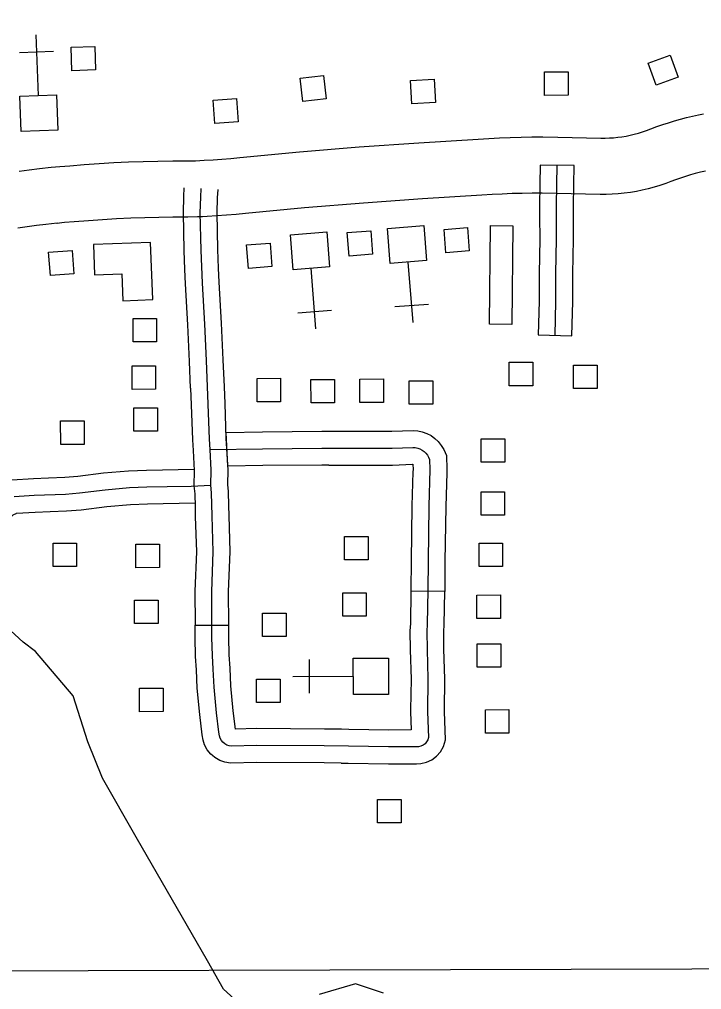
# Model space of a CAD drawing. Extents: x -19 to 366, y -4 to 359.
# Drawn here: x 140.733 to 141.307, y 202.033 to 202.848 of the extents above; entities that cross this region are included whole.
import ezdxf

# ---------------------------------------------------------------- set-up
doc = ezdxf.new("R2010")
doc.units = 0
for name, color, linetype in [('10', 7, 'Continuous'), ('21', 7, 'Continuous'), ('60', 7, 'Continuous'), ('R_Axis Annot', 7, 'Continuous'), ('R_Contour Annot', 7, 'Continuous'), ('R_ROW', 7, 'Continuous'), ('R_Temp Easement', 7, 'Continuous'), ('Sheet Fence', 7, 'Continuous')]:
    doc.layers.add(name, color=color, linetype=linetype)

msp = doc.modelspace()

# ---------------------------------------------------------------- linework, layer by layer
at = {"layer": '10'}
msp.add_lwpolyline([(140.84349, 202.66092), (140.79542, 202.65898), (140.79645, 202.63362), (140.81919, 202.63454), (140.82011, 202.61183), (140.84543, 202.61285)], close=True, dxfattribs=at)
at = {"layer": '21'}
for points in [[(140.79646, 202.82557), (140.79708, 202.80586), (140.77732, 202.80524), (140.7767, 202.82494)], [(141.28024, 202.81828), (141.28698, 202.79975), (141.2684, 202.79299), (141.26166, 202.81152)], [(141.1747, 202.78452), (141.17467, 202.80423), (141.19444, 202.80426), (141.19447, 202.78454)], [(140.98879, 202.80118), (140.99099, 202.78159), (140.97134, 202.77938), (140.96914, 202.79897)], [(141.08181, 202.79821), (141.08293, 202.77853), (141.06319, 202.77741), (141.06207, 202.79709)], [(140.91568, 202.78191), (140.91722, 202.76226), (140.89751, 202.76072), (140.89597, 202.78037)], [(141.0917, 202.6521), (141.09016, 202.67176), (141.10987, 202.6733), (141.11141, 202.65365)], [(141.1292, 202.67503), (141.14814, 202.67483), (141.14726, 202.59197), (141.12832, 202.59218)], [(141.01035, 202.64944), (141.00881, 202.66909), (141.02853, 202.67063), (141.03006, 202.65098)], [(140.92569, 202.63905), (140.92415, 202.6587), (140.94386, 202.66024), (140.9454, 202.64059)], [(140.75926, 202.63294), (140.75773, 202.6526), (140.77744, 202.65414), (140.77898, 202.63449)], [(140.82876, 202.57727), (140.82873, 202.59699), (140.8485, 202.59701), (140.84853, 202.5773)], [(141.14495, 202.54034), (141.14492, 202.56006), (141.16469, 202.56008), (141.16472, 202.54037)], [(141.19908, 202.53797), (141.19906, 202.55768), (141.21883, 202.55771), (141.21886, 202.538)], [(140.82795, 202.53732), (140.82792, 202.55703), (140.84769, 202.55706), (140.84772, 202.53734)], [(140.93299, 202.52686), (140.93296, 202.54657), (140.95273, 202.5466), (140.95276, 202.52688)], [(140.97833, 202.52594), (140.9783, 202.54565), (140.99807, 202.54568), (140.9981, 202.52596)], [(141.01941, 202.52631), (141.01939, 202.54602), (141.03916, 202.54605), (141.03919, 202.52634)], [(141.06092, 202.52478), (141.0609, 202.5445), (141.08067, 202.54452), (141.08069, 202.52481)], [(140.82939, 202.50216), (140.82936, 202.52187), (140.84914, 202.5219), (140.84916, 202.50219)], [(140.76788, 202.49104), (140.76786, 202.51075), (140.78763, 202.51078), (140.78765, 202.49106)], [(141.12144, 202.47611), (141.12142, 202.49583), (141.14119, 202.49585), (141.14121, 202.47614)], [(141.12132, 202.4314), (141.12129, 202.45111), (141.14106, 202.45114), (141.14109, 202.43143)], [(141.00651, 202.39397), (141.00649, 202.41369), (141.02626, 202.41371), (141.02629, 202.394)], [(140.76149, 202.38829), (140.76146, 202.408), (140.78123, 202.40803), (140.78126, 202.38831)], [(140.83107, 202.38739), (140.83104, 202.4071), (140.85082, 202.40713), (140.85084, 202.38741)], [(141.11967, 202.38836), (141.11965, 202.40807), (141.13942, 202.4081), (141.13945, 202.38838)], [(141.00501, 202.34657), (141.00498, 202.36629), (141.02475, 202.36631), (141.02478, 202.3466)], [(141.11784, 202.34468), (141.11781, 202.3644), (141.13758, 202.36442), (141.13761, 202.34471)], [(140.82997, 202.34045), (140.82995, 202.36017), (140.84972, 202.36019), (140.84974, 202.34048)], [(140.93758, 202.32941), (140.93755, 202.34912), (140.95732, 202.34915), (140.95735, 202.32943)], [(141.11805, 202.30364), (141.11803, 202.32336), (141.1378, 202.32338), (141.13782, 202.30367)], [(140.93257, 202.27401), (140.93255, 202.29372), (140.95232, 202.29375), (140.95234, 202.27404)], [(140.83427, 202.26631), (140.83425, 202.28602), (140.85402, 202.28605), (140.85404, 202.26634)], [(141.12499, 202.24828), (141.12497, 202.26799), (141.14474, 202.26802), (141.14476, 202.24831)], [(141.03436, 202.17274), (141.03434, 202.19245), (141.05411, 202.19248), (141.05414, 202.17276)]]:
    msp.add_lwpolyline(points, close=True, dxfattribs=at)
at = {"layer": '60'}
for p, q in [((140.74702, 202.83527), (140.74901, 202.78432)), ((140.73338, 202.82053), (140.76177, 202.82163)), ((141.06409, 202.59351), (141.06011, 202.64435)), ((140.98251, 202.58824), (140.97854, 202.63908)), ((141.07714, 202.60878), (141.04882, 202.60657)), ((140.99557, 202.60351), (140.96724, 202.60129)), ((140.97714, 202.28183), (140.9771, 202.31024)), ((140.96292, 202.29602), (141.01391, 202.29609))]:
    msp.add_line(p, q, dxfattribs=at)
for points in [[(140.73479, 202.75419), (140.73364, 202.78372), (140.76427, 202.78491), (140.76542, 202.75538)], [(141.07314, 202.67502), (141.07545, 202.64555), (141.04489, 202.64316), (141.04258, 202.67262)], [(140.99156, 202.66974), (140.99387, 202.64028), (140.96331, 202.63789), (140.961, 202.66735)], [(141.04349, 202.28074), (141.01393, 202.28071), (141.01389, 202.31136), (141.04345, 202.3114)]]:
    msp.add_lwpolyline(points, close=True, dxfattribs=at)
at = {"layer": 'R_Axis Annot'}
msp.add_lwpolyline([(140.38501, 202.04758), (141.39984, 202.05033)], dxfattribs=at)
at = {"layer": 'R_Contour Annot'}
for p, q in [((141.18477, 202.70197), (141.18477, 202.70197)), ((140.88706, 202.68245), (140.88707, 202.68245)), ((140.76464, 202.67689), (140.76492, 202.67692))]:
    msp.add_line(p, q, dxfattribs=at)
for points in [[(141.18574, 202.74931), (141.22199, 202.74857), (141.22569, 202.74856), (141.22922, 202.74867), (141.23276, 202.74889), (141.23628, 202.74924), (141.23977, 202.7497), (141.24325, 202.75029), (141.24672, 202.75099), (141.25015, 202.7518), (141.25355, 202.75273), (141.25693, 202.75378), (141.26027, 202.75494), (141.26414, 202.75643), (141.26909, 202.75822), (141.27402, 202.75991), (141.27898, 202.76151), (141.284, 202.76303), (141.28905, 202.76445), (141.29409, 202.76576), (141.29918, 202.767), (141.30413, 202.76809), (141.30841, 202.76903)], [(140.88487, 202.72975), (140.88857, 202.72992), (140.896, 202.73036), (140.90346, 202.73091), (140.91089, 202.73156), (140.91856, 202.73233), (140.96861, 202.737), (141.01877, 202.74113), (141.06896, 202.74472), (141.11896, 202.74775), (141.12776, 202.74835), (141.1368, 202.74884), (141.14588, 202.74921), (141.15494, 202.74945), (141.16401, 202.74957), (141.17315, 202.74957), (141.18574, 202.74931)], [(140.75999, 202.72401), (140.76717, 202.72468), (140.77554, 202.72534), (140.78772, 202.72634), (140.8001, 202.7272), (140.81245, 202.72792), (140.82484, 202.72849), (140.83724, 202.72892), (140.84963, 202.72921), (140.86203, 202.72935), (140.87388, 202.72934), (140.88111, 202.72957), (140.88487, 202.72975)], [(140.73299, 202.7208), (140.7415, 202.72195), (140.75009, 202.72298), (140.75999, 202.72401)], [(141.30988, 202.72087), (141.30565, 202.71985), (141.30144, 202.71874), (141.29724, 202.71757), (141.29309, 202.71631), (141.28896, 202.71498), (141.28483, 202.71357), (141.28074, 202.71208), (141.27656, 202.71047), (141.2717, 202.70879), (141.26681, 202.70727), (141.26185, 202.70591), (141.25687, 202.70473), (141.25186, 202.70372), (141.2468, 202.70287), (141.24171, 202.7022), (141.23659, 202.70169), (141.23148, 202.70137), (141.22635, 202.70121), (141.22142, 202.70122), (141.18477, 202.70197)], [(141.18477, 202.70197), (141.17266, 202.70222), (141.16432, 202.70222), (141.15588, 202.70211), (141.14747, 202.70189), (141.13904, 202.70154), (141.13064, 202.70109), (141.12199, 202.7005), (141.07208, 202.69747), (141.0224, 202.69392), (140.97275, 202.68983), (140.92313, 202.68521), (140.91532, 202.68442), (140.90725, 202.68372), (140.89916, 202.68312), (140.89108, 202.68264), (140.88706, 202.68245)], [(140.88707, 202.68245), (140.88298, 202.68226), (140.87464, 202.68199), (140.86228, 202.682), (140.85044, 202.68186), (140.8386, 202.68159), (140.82676, 202.68118), (140.81493, 202.68063), (140.80312, 202.67995), (140.7913, 202.67912), (140.77933, 202.67814), (140.77121, 202.6775), (140.76464, 202.67689)], [(140.76492, 202.67692), (140.75537, 202.67592), (140.74748, 202.67497), (140.73962, 202.67392), (140.73175, 202.67275)]]:
    msp.add_lwpolyline(points, dxfattribs=at)
at = {"layer": 'R_ROW'}
for p, q in [((141.19946, 202.72544), (141.17105, 202.72584)), ((141.16931, 202.58309), (141.19771, 202.58234)), ((140.90842, 202.47276), (140.90696, 202.50115)), ((141.09073, 202.36725), (141.06232, 202.36774)), ((140.88083, 202.33895), (140.90924, 202.33909))]:
    msp.add_line(p, q, dxfattribs=at)
for points in [[(141.17105, 202.72584), (141.17082, 202.70987), (141.17047, 202.6914), (141.17052, 202.68262)], [(141.18351, 202.58271), (141.18427, 202.61122), (141.18422, 202.63466), (141.18482, 202.66357), (141.18468, 202.69131), (141.18503, 202.70964), (141.18526, 202.72564)], [(141.19893, 202.68277), (141.19888, 202.69121), (141.19923, 202.7094), (141.19946, 202.72544)], [(140.87231, 202.63819), (140.87169, 202.65394), (140.87102, 202.68587), (140.87145, 202.69953), (140.87178, 202.70676)], [(140.89342, 202.48674), (140.89294, 202.49543), (140.89192, 202.52482), (140.89041, 202.56149), (140.88897, 202.59222), (140.88698, 202.62672), (140.88589, 202.65437), (140.88523, 202.6858), (140.88564, 202.69898), (140.88597, 202.7061)], [(140.9007, 202.63931), (140.90009, 202.6548), (140.89944, 202.68573), (140.89983, 202.69843), (140.90016, 202.70544)], [(141.17052, 202.68262), (141.17062, 202.66368), (141.17002, 202.63479), (141.17006, 202.6114), (141.16931, 202.58309)], [(141.19771, 202.58234), (141.19847, 202.61105), (141.19843, 202.63452), (141.19903, 202.66346), (141.19893, 202.68277)], [(140.90553, 202.53945), (140.9046, 202.56212), (140.90315, 202.59296), (140.90117, 202.62741), (140.9007, 202.63931)], [(140.87715, 202.53828), (140.87622, 202.56087), (140.87478, 202.59148), (140.87279, 202.62604), (140.87231, 202.63819)], [(140.87715, 202.53828), (140.87772, 202.52429), (140.87875, 202.49479), (140.87923, 202.48596), (140.88018, 202.46901), (140.87988, 202.45627), (140.88061, 202.44948), (140.88085, 202.43866)], [(140.90925, 202.4393), (140.90898, 202.45132), (140.90832, 202.45745), (140.90861, 202.46946), (140.9076, 202.48752), (140.90713, 202.49606), (140.90611, 202.52536), (140.90553, 202.53945)], [(140.90696, 202.50115), (140.93747, 202.50162), (140.98739, 202.50205), (140.9934, 202.50205)], [(140.9934, 202.50205), (141.04637, 202.50208), (141.06423, 202.50275), (141.06805, 202.50247), (141.07192, 202.50163), (141.07569, 202.50027), (141.07923, 202.49841), (141.08246, 202.4961), (141.08537, 202.49335), (141.08788, 202.49023), (141.0899, 202.48685), (141.09217, 202.48162), (141.09252, 202.46988), (141.09243, 202.46704)], [(140.89342, 202.48674), (140.93764, 202.48741), (140.98746, 202.48784), (141.04665, 202.48788), (141.06396, 202.48853), (141.06601, 202.48837), (141.06801, 202.48794), (141.06995, 202.48725), (141.07175, 202.48629), (141.07342, 202.4851), (141.07491, 202.4837), (141.07619, 202.4821), (141.07724, 202.48035), (141.07805, 202.47847), (141.07831, 202.46988), (141.07737, 202.43902), (141.07674, 202.39276), (141.07655, 202.36856), (141.07605, 202.34002), (141.07569, 202.33382), (141.07589, 202.31851), (141.07664, 202.29381), (141.07626, 202.26623), (141.07708, 202.24454), (141.07649, 202.24262), (141.0755, 202.24087), (141.0742, 202.23936), (141.07258, 202.23815), (141.07078, 202.2373), (141.06883, 202.23683), (141.06682, 202.23679), (141.04361, 202.23663), (141.00984, 202.23721), (140.98944, 202.23754), (140.93259, 202.23783), (140.91153, 202.23724), (140.90953, 202.23756), (140.90761, 202.23824), (140.90585, 202.23926), (140.90432, 202.24059), (140.90304, 202.24217), (140.90209, 202.24396), (140.90148, 202.2459), (140.90084, 202.24905), (140.89888, 202.26539), (140.89689, 202.28697), (140.89617, 202.30217), (140.89543, 202.31344), (140.89509, 202.32875), (140.89503, 202.33995), (140.89487, 202.36749), (140.89615, 202.40065), (140.89524, 202.43093), (140.89479, 202.4504), (140.8941, 202.45686)], [(140.8941, 202.45686), (140.89439, 202.46924), (140.89342, 202.48674)], [(140.75776, 202.46293), (140.77124, 202.46347), (140.78226, 202.46431), (140.80376, 202.4671), (140.82492, 202.46885), (140.83997, 202.46944), (140.88011, 202.47033)], [(140.99342, 202.47364), (140.98752, 202.47364), (140.93781, 202.47321), (140.90842, 202.47276)], [(140.99342, 202.47364), (141.04692, 202.47367), (141.06369, 202.4743), (141.06396, 202.47428), (141.06397, 202.47428), (141.0641, 202.46988), (141.06404, 202.46791)], [(141.06404, 202.46791), (141.06316, 202.43933), (141.06254, 202.39291), (141.06234, 202.36874), (141.06232, 202.36773)], [(140.69476, 202.38557), (140.69462, 202.39003), (140.69447, 202.41817), (140.69612, 202.42949), (140.69855, 202.4374), (140.69974, 202.44044), (140.70128, 202.44357), (140.70321, 202.44662), (140.70539, 202.44937), (140.70778, 202.4519), (140.7105, 202.45423), (140.71337, 202.45624), (140.71643, 202.45796), (140.71967, 202.45938), (140.72304, 202.46047), (140.72686, 202.4613), (140.74495, 202.46241), (140.75776, 202.46293)], [(141.09243, 202.46704), (141.09157, 202.4387), (141.09095, 202.3926), (141.09075, 202.36838), (141.09073, 202.36725)], [(140.72881, 202.44719), (140.74567, 202.44822), (140.77207, 202.44929), (140.78372, 202.45018), (140.80526, 202.45297), (140.82579, 202.45467), (140.84041, 202.45525), (140.85731, 202.45562), (140.8777, 202.45583), (140.8941, 202.45686)], [(140.7589, 202.43454), (140.77289, 202.4351), (140.78517, 202.43604), (140.80676, 202.43885), (140.82665, 202.44049), (140.84084, 202.44105), (140.88078, 202.44193)], [(140.88085, 202.43866), (140.88104, 202.43055), (140.88193, 202.40071), (140.88066, 202.36772), (140.88083, 202.33987), (140.88083, 202.33895)], [(140.90924, 202.33909), (140.90924, 202.34002), (140.90908, 202.36726), (140.91036, 202.40059), (140.90944, 202.4313), (140.90925, 202.4393)], [(140.72315, 202.38643), (140.72303, 202.39053), (140.72289, 202.41619), (140.72391, 202.42322), (140.72541, 202.42806), (140.72576, 202.42898), (140.72609, 202.42964), (140.72643, 202.43017), (140.72689, 202.43077), (140.72739, 202.43129), (140.72791, 202.43174), (140.72852, 202.43216), (140.72914, 202.43251), (140.72978, 202.43279), (140.73045, 202.43301), (140.73077, 202.43308), (140.74639, 202.43404), (140.7589, 202.43454)], [(141.06232, 202.36774), (141.06186, 202.34055), (141.06148, 202.33414), (141.06169, 202.31821), (141.06243, 202.29369), (141.06207, 202.26772)], [(141.09048, 202.26732), (141.09085, 202.29392), (141.0901, 202.31882), (141.0899, 202.33351), (141.09025, 202.33948), (141.09073, 202.36725)], [(140.89539, 202.22953), (140.89407, 202.23067), (140.89114, 202.2343), (140.88892, 202.23846), (140.88771, 202.24237), (140.88681, 202.2468), (140.88476, 202.26389), (140.88271, 202.28598), (140.88199, 202.30137), (140.88123, 202.31282), (140.88088, 202.32856), (140.88083, 202.33895)], [(140.91485, 202.25154), (140.91301, 202.26689), (140.91106, 202.28796), (140.91035, 202.30297), (140.90962, 202.31407), (140.90929, 202.32894), (140.90924, 202.33909)], [(141.00363, 202.2231), (141.00961, 202.22301), (141.04354, 202.22242), (141.06703, 202.22259), (141.07064, 202.22267), (141.0755, 202.22382), (141.07994, 202.22591), (141.08394, 202.2289), (141.08718, 202.23267), (141.08963, 202.23701), (141.09136, 202.2427), (141.09047, 202.2664), (141.09048, 202.26732)], [(141.06207, 202.26772), (141.06205, 202.26606), (141.06262, 202.25096), (141.04368, 202.25083), (141.01008, 202.25141), (141.00409, 202.25151)], [(141.00409, 202.25151), (140.98959, 202.25174), (140.93243, 202.25204), (140.91485, 202.25154)], [(141.00363, 202.2231), (140.98929, 202.22333), (140.93275, 202.22362), (140.9106, 202.22301), (140.906, 202.22374), (140.90162, 202.2253), (140.89757, 202.22765), (140.89539, 202.22953)]]:
    msp.add_lwpolyline(points, dxfattribs=at)
at = {"layer": 'R_Temp Easement'}
for points in [[(140.91956, 202.01941), (140.90487, 202.03298), (140.8913, 202.05673), (140.8314, 202.16076), (140.80315, 202.21052), (140.79072, 202.24105), (140.77829, 202.2795), (140.74664, 202.31682), (140.73647, 202.32473), (140.715, 202.34396)], [(141.03936, 202.02959), (141.01562, 202.03751), (140.98511, 202.02846)]]:
    msp.add_lwpolyline(points, dxfattribs=at)
at = {"layer": 'Sheet Fence'}
for points in [[(146.77834, 1.69699), (146.57878, 10.31313), (146.37852, 18.92942), (146.17757, 27.54584), (145.97591, 36.16241), (145.77356, 44.77911), (145.57052, 53.39596), (145.36679, 62.01295), (145.16236, 70.63008), (144.95724, 79.24735), (144.75142, 87.86477), (144.54492, 96.48232), (144.33773, 105.10002), (144.12986, 113.71787), (143.92129, 122.33585), (143.71204, 130.95398), (143.5021, 139.57225), (143.29148, 148.19067), (143.08018, 156.80923), (142.8682, 165.42794), (142.65553, 174.04679), (142.44218, 182.66579), (142.22816, 191.28493), (142.01345, 199.90421), (141.79807, 208.52365), (141.58202, 217.14322), (141.36528, 225.76295), (141.14788, 234.38282), (140.9298, 243.00284), (140.71105, 251.623), (140.49162, 260.24332), (140.27153, 268.86377), (140.05077, 277.48438), (139.82934, 286.10514), (139.60724, 294.72604), (139.38447, 303.34709), (139.16105, 311.96829), (138.93695, 320.58964), (138.7122, 329.21114), (138.48678, 337.83278), (138.2607, 346.45458)], [(0, 198.13258), (7.10141, 198.13701), (14.2028, 198.15029), (21.30418, 198.17244), (28.40552, 198.20345), (35.50682, 198.24331), (42.60806, 198.29203), (49.70923, 198.34961), (56.81033, 198.41605), (63.91134, 198.49135), (71.01225, 198.5755), (78.11305, 198.66852), (85.21373, 198.77039), (92.31428, 198.88112), (99.41468, 199.0007), (106.51492, 199.12915), (113.61501, 199.26645), (120.71491, 199.4126), (127.81463, 199.56762), (134.91415, 199.73149), (142.01345, 199.90421), (149.11254, 200.0858), (156.2114, 200.27623), (163.31001, 200.47553), (170.40837, 200.68367), (177.50646, 200.90068), (184.60427, 201.12653), (191.7018, 201.36125), (198.79903, 201.60481), (205.89596, 201.85723), (212.99256, 202.1185), (220.08883, 202.38862), (227.18475, 202.6676), (234.28033, 202.95542), (241.37554, 203.2521), (248.47037, 203.55763), (255.56482, 203.87201), (262.65887, 204.19524), (269.75251, 204.52732), (276.84573, 204.86824), (283.93852, 205.21802), (291.03086, 205.57664), (298.12276, 205.94411), (305.21419, 206.32042), (312.30515, 206.70559), (319.39562, 207.09959), (326.48559, 207.50244), (333.57505, 207.91414), (340.664, 208.33468)]]:
    msp.add_spline(points, degree=3, dxfattribs=at)

doc.saveas('drawing.dxf')
